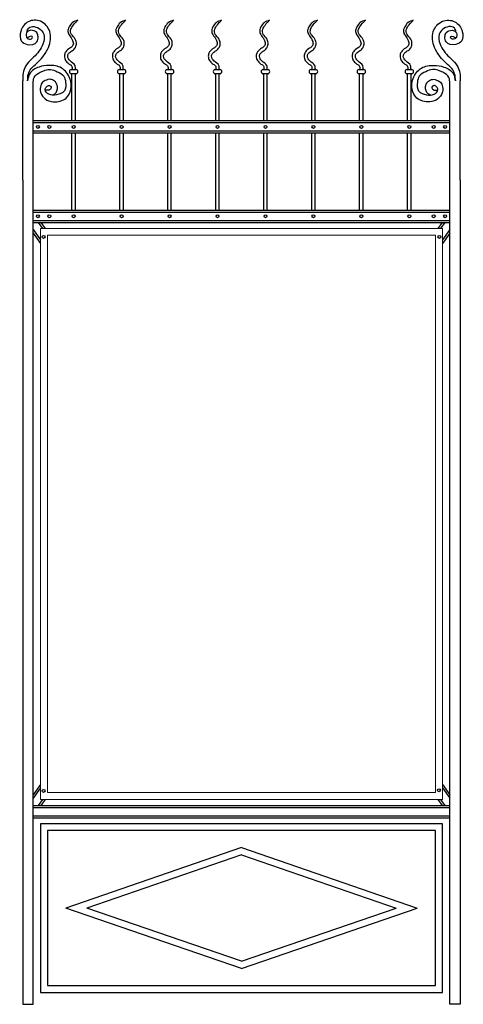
# Model space of a CAD drawing. Header units: millimetres. Extents: x 6567289036 to 6568990308, y 5976640423 to 5977332400.
# Tile 295 of 334: x 6568923708 to 6568925003, y 5976943836 to 5976946712. Entities that reach past the tile are written whole.
import ezdxf

# ---------------------------------------------------------------- set-up
doc = ezdxf.new("R2010")
doc.units = ezdxf.units.MM

msp = doc.modelspace()

# ---------------------------------------------------------------- linework, layer by layer
for p, q in [((6568923857.785381, 5976946566.282215), (6568923872.738881, 5976946566.282215)), ((6568923872.738881, 5976946554.282215), (6568923857.785381, 5976946554.282215)), ((6568923860.262124, 5976946416.84284), (6568923860.262121, 5976946554.282215)), ((6568923870.262132, 5976946416.84284), (6568923870.262131, 5976946554.282215)), ((6568923997.785381, 5976946566.282215), (6568924012.738881, 5976946566.282215)), ((6568924012.738881, 5976946554.282215), (6568923997.785381, 5976946554.282215)), ((6568924000.262128, 5976946416.84284), (6568924000.262126, 5976946554.282215)), ((6568924010.26213, 5976946416.84284), (6568924010.262131, 5976946554.282215)), ((6568924137.785381, 5976946566.282215), (6568924152.738881, 5976946566.282215)), ((6568924152.738881, 5976946554.282215), (6568924137.785381, 5976946554.282215)), ((6568924140.262125, 5976946416.84284), (6568924140.262123, 5976946554.282215)), ((6568924150.262126, 5976946416.84284), (6568924150.262123, 5976946554.282215)), ((6568924277.785381, 5976946566.282215), (6568924292.738881, 5976946566.282215)), ((6568924292.738881, 5976946554.282215), (6568924277.785381, 5976946554.282215)), ((6568924280.262128, 5976946416.84284), (6568924280.262128, 5976946554.282215)), ((6568924290.262131, 5976946416.84284), (6568924290.262131, 5976946554.282215)), ((6568924417.785381, 5976946566.282215), (6568924432.738881, 5976946566.282215)), ((6568924432.738881, 5976946554.282215), (6568924417.785381, 5976946554.282215)), ((6568924420.262129, 5976946416.84284), (6568924420.262128, 5976946554.282215)), ((6568924430.262133, 5976946416.84284), (6568924430.262133, 5976946554.282215)), ((6568924557.785381, 5976946566.282215), (6568924572.738881, 5976946566.282215)), ((6568924572.738881, 5976946554.282215), (6568924557.785381, 5976946554.282215)), ((6568924560.262125, 5976946416.84284), (6568924560.262123, 5976946554.282215)), ((6568924570.262131, 5976946416.84284), (6568924570.262131, 5976946554.282215)), ((6568924697.785381, 5976946566.282215), (6568924712.738881, 5976946566.282215)), ((6568924712.738881, 5976946554.282215), (6568924697.785381, 5976946554.282215)), ((6568924700.262127, 5976946416.84284), (6568924700.262127, 5976946554.282215)), ((6568924710.262127, 5976946416.84284), (6568924710.262127, 5976946554.282215)), ((6568924837.785381, 5976946566.282215), (6568924852.738881, 5976946566.282215)), ((6568924852.738881, 5976946554.282215), (6568924837.785381, 5976946554.282215)), ((6568924840.26213, 5976946416.84284), (6568924840.262131, 5976946554.282215)), ((6568924850.26213, 5976946416.84284), (6568924850.262131, 5976946554.282215)), ((6568923717.19635, 5976946242.953264), (6568923717.19635, 5976946533.856352)), ((6568923747.19635, 5976946242.953263), (6568923747.19635, 5976946526.235807)), ((6568924963.327913, 5976946242.953263), (6568924963.327913, 5976946526.235807)), ((6568924993.327915, 5976946242.953264), (6568924993.327913, 5976946533.856352)), ((6568924963.327914, 5976946416.84284), (6568923747.19635, 5976946416.84284)), ((6568924963.327914, 5976946410.84284), (6568923747.19635, 5976946410.84284)), ((6568924963.327914, 5976946386.652826), (6568923747.19635, 5976946386.652826)), ((6568924963.327914, 5976946380.652826), (6568923747.19635, 5976946380.652826)), ((6568923860.262132, 5976946155.944423), (6568923860.262125, 5976946380.652826)), ((6568923870.262131, 5976946155.944423), (6568923870.262132, 5976946380.652826)), ((6568924000.262132, 5976946155.944423), (6568924000.262128, 5976946380.652826)), ((6568924010.262131, 5976946155.944423), (6568924010.26213, 5976946380.652826)), ((6568924140.262132, 5976946155.944423), (6568924140.262126, 5976946380.652826)), ((6568924150.262132, 5976946155.944423), (6568924150.262127, 5976946380.652826)), ((6568924280.262131, 5976946155.944423), (6568924280.262129, 5976946380.652826)), ((6568924290.262131, 5976946155.944423), (6568924290.262131, 5976946380.652826)), ((6568924420.262131, 5976946155.944423), (6568924420.26213, 5976946380.652826)), ((6568924430.262131, 5976946155.944423), (6568924430.262133, 5976946380.652826)), ((6568924560.262132, 5976946155.944423), (6568924560.262126, 5976946380.652826)), ((6568924570.262131, 5976946155.944423), (6568924570.262131, 5976946380.652826)), ((6568924700.262132, 5976946155.944423), (6568924700.262129, 5976946380.652826)), ((6568924710.262132, 5976946155.944423), (6568924710.262128, 5976946380.652826)), ((6568924840.262131, 5976946155.944423), (6568924840.26213, 5976946380.652826)), ((6568924850.262131, 5976946155.944423), (6568924850.26213, 5976946380.652826)), ((6568923717.19635, 5976946242.953263), (6568923717.19635, 5976943836.136531)), ((6568923747.19635, 5976943836.136531), (6568923747.19635, 5976946242.953263)), ((6568924963.327913, 5976943836.136531), (6568924963.327913, 5976946242.953263)), ((6568924993.327913, 5976946242.953263), (6568924993.327913, 5976943836.136531)), ((6568923747.19635, 5976946155.944423), (6568924963.327913, 5976946155.944423)), ((6568923747.19635, 5976946149.944423), (6568924963.327913, 5976946149.944423)), ((6568923747.19635, 5976946125.754409), (6568924963.327913, 5976946125.754409)), ((6568923747.19635, 5976946119.754409), (6568924963.327913, 5976946119.754409)), ((6568923761.943251, 5976946119.754409), (6568923774.344231, 5976946102.393235)), ((6568923769.316701, 5976946119.754409), (6568923781.717678, 5976946102.393235)), ((6568924941.207565, 5976946119.754409), (6568924928.806586, 5976946102.393235)), ((6568924948.581015, 5976946119.754409), (6568924936.180036, 5976946102.393235)), ((6568923747.196351, 5976946099.108983), (6568923768.733874, 5976946068.956793)), ((6568923747.196351, 5976946088.78627), (6568923768.733874, 5976946058.63408)), ((6568924963.327914, 5976946099.108983), (6568924941.790389, 5976946068.956791)), ((6568924963.327914, 5976946088.78627), (6568924941.790389, 5976946058.634076)), ((6568923768.733875, 5976944478.309864), (6568923747.196351, 5976944448.157672)), ((6568924941.790389, 5976944478.309865), (6568924963.327914, 5976944448.157672)), ((6568923768.733875, 5976944467.987151), (6568923747.196351, 5976944437.83496)), ((6568924941.790389, 5976944467.987153), (6568924963.327914, 5976944437.83496)), ((6568923747.19635, 5976944417.189534), (6568924963.327913, 5976944417.189534)), ((6568923774.34423, 5976944434.550708), (6568923761.943251, 5976944417.189534)), ((6568923781.71768, 5976944434.550708), (6568923769.316701, 5976944417.189534)), ((6568924928.806586, 5976944434.550708), (6568924941.207565, 5976944417.189534)), ((6568924936.180036, 5976944434.550708), (6568924948.581015, 5976944417.189534)), ((6568923747.19635, 5976944411.189534), (6568924963.327913, 5976944411.189534)), ((6568923747.19635, 5976944386.99952), (6568924963.327913, 5976944386.99952)), ((6568923747.19635, 5976944380.99952), (6568924963.327913, 5976944380.99952)), ((6568924941.790389, 5976944363.638347), (6568923768.733874, 5976944363.638347)), ((6568923768.733874, 5976944363.638347), (6568923768.733874, 5976943870.741948)), ((6568924941.790389, 5976943870.741948), (6568924941.790389, 5976944363.638347)), ((6568924921.790389, 5976944343.638347), (6568923788.733874, 5976944343.638347)), ((6568923788.733874, 5976944343.638347), (6568923788.733874, 5976943890.741948)), ((6568924921.790389, 5976943890.741948), (6568924921.790389, 5976944343.638347)), ((6568924355.262132, 5976944293.828609), (6568923841.82865, 5976944117.190147)), ((6568924355.262132, 5976944272.678108), (6568923903.306628, 5976944117.190147)), ((6568924355.262132, 5976944293.828609), (6568924868.695614, 5976944117.190147)), ((6568924355.262132, 5976944272.678108), (6568924807.217635, 5976944117.190147)), ((6568924355.262132, 5976943940.551686), (6568923841.82865, 5976944117.190147)), ((6568924355.262132, 5976943961.702188), (6568923903.306628, 5976944117.190147)), ((6568924355.262132, 5976943940.551686), (6568924868.695614, 5976944117.190147)), ((6568924355.262132, 5976943961.702188), (6568924807.217635, 5976944117.190147)), ((6568923768.733874, 5976943870.741948), (6568924941.790389, 5976943870.741948)), ((6568923788.733874, 5976943890.741948), (6568924921.790389, 5976943890.741948)), ((6568923717.19635, 5976943836.136531), (6568923747.19635, 5976943836.136531)), ((6568924993.327913, 5976943836.136531), (6568924963.327913, 5976943836.136531))]:
    msp.add_line(p, q)
at = {"color": 6, "lineweight": 9}
for p, q in [((6568924941.79039, 5976946102.393235), (6568923768.733875, 5976946102.393235)), ((6568923768.733875, 5976946102.393235), (6568923768.733875, 5976944434.550708)), ((6568924941.79039, 5976944434.550708), (6568924941.79039, 5976946102.393235)), ((6568924921.79039, 5976946082.393235), (6568923788.733875, 5976946082.393235)), ((6568923788.733875, 5976946082.393235), (6568923788.733875, 5976944454.550708)), ((6568924921.79039, 5976944454.550708), (6568924921.79039, 5976946082.393235)), ((6568923788.733875, 5976944454.550708), (6568924921.79039, 5976944454.550708)), ((6568923768.733875, 5976944434.550708), (6568924941.79039, 5976944434.550708))]:
    msp.add_line(p, q, dxfattribs=at)
for centre in [(6568923760.798759, 5976946398.747833), (6568923794.043188, 5976946398.747833), (6568923865.262133, 5976946398.747833), (6568924005.262133, 5976946398.747833), (6568924145.262133, 5976946398.747833), (6568924285.262133, 5976946398.747833), (6568924425.262133, 5976946398.747833), (6568924565.262133, 5976946398.747833), (6568924705.262133, 5976946398.747833), (6568924845.262133, 5976946398.747833), (6568924916.481076, 5976946398.747833), (6568924949.725506, 5976946398.747833), (6568923760.798759, 5976946137.849416), (6568923794.043188, 5976946137.849416), (6568923865.262132, 5976946137.849416), (6568924005.262132, 5976946137.849416), (6568924145.262132, 5976946137.849416), (6568924285.262132, 5976946137.849416), (6568924425.262132, 5976946137.849416), (6568924565.262132, 5976946137.849416), (6568924705.262132, 5976946137.849416), (6568924845.262132, 5976946137.849416), (6568924916.481076, 5976946137.849416), (6568924949.725505, 5976946137.849416), (6568923777.420974, 5976946077.440416), (6568924933.103292, 5976946077.440416), (6568923777.420974, 5976944459.503527), (6568924931.79039, 5976944461.343424)]:
    msp.add_circle(centre, 4.251894)
for centre, start, end in [((6568923858.857094, 5976946560.282215), 100.127286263, 259.872713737), ((6568923871.667169, 5976946560.282215), 280.127286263, 79.872713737), ((6568923998.857094, 5976946560.282215), 100.127286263, 259.872713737), ((6568924011.667169, 5976946560.282215), 280.127286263, 79.872713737), ((6568924138.857094, 5976946560.282215), 100.127286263, 259.872713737), ((6568924151.667169, 5976946560.282215), 280.127286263, 79.872713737), ((6568924278.857094, 5976946560.282215), 100.127286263, 259.872713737), ((6568924291.667169, 5976946560.282215), 280.127286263, 79.872713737), ((6568924418.857094, 5976946560.282215), 100.127286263, 259.872713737), ((6568924431.667169, 5976946560.282215), 280.127286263, 79.872713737), ((6568924558.857094, 5976946560.282215), 100.127286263, 259.872713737), ((6568924571.667169, 5976946560.282215), 280.127286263, 79.872713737), ((6568924698.857094, 5976946560.282215), 100.127286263, 259.872713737), ((6568924711.667169, 5976946560.282215), 280.127286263, 79.872713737), ((6568924838.857094, 5976946560.282215), 100.127286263, 259.872713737), ((6568924851.667169, 5976946560.282215), 280.127286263, 79.872713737)]:
    msp.add_arc(centre, 6.094962, start, end)
for points in [[(6568923730.836122, 5976946533.285141), (6568923732.911502, 5976946554.164529), (6568923741.059633, 5976946569.053727), (6568923757.590673, 5976946585.101667), (6568923774.852045, 5976946603.635191), (6568923791.630139, 5976946630.45099), (6568923797.250649, 5976946654.152404), (6568923795.216845, 5976946677.196207), (6568923768.446206, 5976946707.248352), (6568923732.600918, 5976946706.054799), (6568923710.496345, 5976946677.409701), (6568923712.288589, 5976946650.554912), (6568923729.613823, 5976946639.812993), (6568923757.692616, 5976946646.974268), (6568923761.244642, 5976946661.649266), (6568923757.269674, 5976946674.261888), (6568923740.200764, 5976946681.035326), (6568923729.912661, 5976946676.831119), (6568923727.106822, 5976946662.349972), (6568923732.484678, 5976946655.810098), (6568923744.409553, 5976946658.379343), (6568923744.446665, 5976946662.61339), (6568923737.01456, 5976946663.294909), (6568923729.991443, 5976946657.916365)], [(6568923729.160345, 5976946675.935502), (6568923733.557515, 5976946687.519921), (6568923749.667768, 5976946691.636671), (6568923768.025979, 5976946683.028916), (6568923777.767036, 5976946669.555902), (6568923775.519108, 5976946640.738611), (6568923748.117396, 5976946602.423482), (6568923728.930311, 5976946582.658281), (6568923722.493301, 5976946571.420073), (6568923716.875788, 5976946550.521808), (6568923717.19635, 5976946533.856352)], [(6568923869.818583, 5976946566.282215), (6568923869.170904, 5976946578.575184), (6568923854.921473, 5976946591.515139), (6568923847.796757, 5976946605.102096), (6568923850.387566, 5976946613.51307), (6568923859.455379, 5976946620.630056), (6568923868.523194, 5976946628.39403), (6568923873.057101, 5976946640.686983), (6568923869.818583, 5976946654.920941), (6568923858.80767, 5976946669.1549), (6568923856.216892, 5976946676.918872), (6568923860.103089, 5976946690.505829), (6568923870.466293, 5976946703.445784), (6568923876.943299, 5976946710.56277)], [(6568924009.818583, 5976946566.282215), (6568924009.170904, 5976946578.575184), (6568923994.921473, 5976946591.515139), (6568923987.796757, 5976946605.102096), (6568923990.387566, 5976946613.51307), (6568923999.455379, 5976946620.630056), (6568924008.523194, 5976946628.39403), (6568924013.057101, 5976946640.686983), (6568924009.818583, 5976946654.920941), (6568923998.80767, 5976946669.1549), (6568923996.216892, 5976946676.918872), (6568924000.103089, 5976946690.505829), (6568924010.466293, 5976946703.445784), (6568924016.943299, 5976946710.56277)], [(6568924149.818583, 5976946566.282215), (6568924149.170904, 5976946578.575184), (6568924134.921473, 5976946591.515139), (6568924127.796757, 5976946605.102096), (6568924130.387566, 5976946613.51307), (6568924139.455379, 5976946620.630056), (6568924148.523194, 5976946628.39403), (6568924153.057101, 5976946640.686983), (6568924149.818583, 5976946654.920941), (6568924138.80767, 5976946669.1549), (6568924136.216892, 5976946676.918872), (6568924140.103089, 5976946690.505829), (6568924150.466293, 5976946703.445784), (6568924156.943299, 5976946710.56277)], [(6568924289.818583, 5976946566.282215), (6568924289.170904, 5976946578.575184), (6568924274.921473, 5976946591.515139), (6568924267.796757, 5976946605.102096), (6568924270.387566, 5976946613.51307), (6568924279.455379, 5976946620.630056), (6568924288.523194, 5976946628.39403), (6568924293.057101, 5976946640.686983), (6568924289.818583, 5976946654.920941), (6568924278.80767, 5976946669.1549), (6568924276.216892, 5976946676.918872), (6568924280.103089, 5976946690.505829), (6568924290.466293, 5976946703.445784), (6568924296.943299, 5976946710.56277)], [(6568924429.818583, 5976946566.282215), (6568924429.170904, 5976946578.575184), (6568924414.921473, 5976946591.515139), (6568924407.796757, 5976946605.102096), (6568924410.387566, 5976946613.51307), (6568924419.455379, 5976946620.630056), (6568924428.523194, 5976946628.39403), (6568924433.057101, 5976946640.686983), (6568924429.818583, 5976946654.920941), (6568924418.80767, 5976946669.1549), (6568924416.216892, 5976946676.918872), (6568924420.103089, 5976946690.505829), (6568924430.466293, 5976946703.445784), (6568924436.943299, 5976946710.56277)], [(6568924569.818583, 5976946566.282215), (6568924569.170904, 5976946578.575184), (6568924554.921473, 5976946591.515139), (6568924547.796757, 5976946605.102096), (6568924550.387566, 5976946613.51307), (6568924559.455379, 5976946620.630056), (6568924568.523194, 5976946628.39403), (6568924573.057101, 5976946640.686983), (6568924569.818583, 5976946654.920941), (6568924558.80767, 5976946669.1549), (6568924556.216892, 5976946676.918872), (6568924560.103089, 5976946690.505829), (6568924570.466293, 5976946703.445784), (6568924576.943299, 5976946710.56277)], [(6568924709.818583, 5976946566.282215), (6568924709.170904, 5976946578.575184), (6568924694.921473, 5976946591.515139), (6568924687.796757, 5976946605.102096), (6568924690.387566, 5976946613.51307), (6568924699.455379, 5976946620.630056), (6568924708.523194, 5976946628.39403), (6568924713.057101, 5976946640.686983), (6568924709.818583, 5976946654.920941), (6568924698.80767, 5976946669.1549), (6568924696.216892, 5976946676.918872), (6568924700.103089, 5976946690.505829), (6568924710.466293, 5976946703.445784), (6568924716.943299, 5976946710.56277)], [(6568924849.818583, 5976946566.282215), (6568924849.170904, 5976946578.575184), (6568924834.921473, 5976946591.515139), (6568924827.796757, 5976946605.102096), (6568924830.387566, 5976946613.51307), (6568924839.455379, 5976946620.630056), (6568924848.523194, 5976946628.39403), (6568924853.057101, 5976946640.686983), (6568924849.818583, 5976946654.920941), (6568924838.80767, 5976946669.1549), (6568924836.216892, 5976946676.918872), (6568924840.103089, 5976946690.505829), (6568924850.466293, 5976946703.445784), (6568924856.943299, 5976946710.56277)], [(6568924979.688142, 5976946533.285141), (6568924977.612761, 5976946554.164529), (6568924969.46463, 5976946569.053727), (6568924952.93359, 5976946585.101667), (6568924935.672218, 5976946603.635191), (6568924918.894124, 5976946630.45099), (6568924913.273614, 5976946654.152404), (6568924915.307419, 5976946677.196207), (6568924942.078057, 5976946707.248352), (6568924977.923346, 5976946706.054799), (6568925000.027919, 5976946677.409701), (6568924998.235675, 5976946650.554912), (6568924980.91044, 5976946639.812993), (6568924952.831647, 5976946646.974268), (6568924949.279621, 5976946661.649266), (6568924953.254589, 5976946674.261888), (6568924970.3235, 5976946681.035326), (6568924980.611603, 5976946676.831119), (6568924983.417441, 5976946662.349972), (6568924978.039585, 5976946655.810098), (6568924966.114711, 5976946658.379343), (6568924966.077599, 5976946662.61339), (6568924973.509704, 5976946663.294909), (6568924980.532821, 5976946657.916365)], [(6568924981.363918, 5976946675.935502), (6568924976.966748, 5976946687.519921), (6568924960.856496, 5976946691.636671), (6568924942.498284, 5976946683.028916), (6568924932.757227, 5976946669.555902), (6568924935.005156, 5976946640.738611), (6568924962.406867, 5976946602.423482), (6568924981.593952, 5976946582.658281), (6568924988.030962, 5976946571.420073), (6568924993.648476, 5976946550.521808), (6568924993.327913, 5976946533.856352)], [(6568923803.458772, 5976946491.498131), (6568923811.797919, 5976946497.163133), (6568923817.140067, 5976946506.907807), (6568923817.140067, 5976946519.900702), (6568923809.242944, 5976946532.893612), (6568923797.629549, 5976946537.765949), (6568923781.603043, 5976946534.053691), (6568923772.656992, 5976946527.020999), (6568923767.827556, 5976946511.435184), (6568923768.942031, 5976946498.447013), (6568923781.94433, 5976946480.634646), (6568923805.348475, 5976946472.099563), (6568923843.240865, 5976946483.23229), (6568923856.78325, 5976946507.834721), (6568923854.406566, 5976946539.885297), (6568923829.451239, 5976946570.748823), (6568923793.206605, 5976946578.464698), (6568923764.092088, 5976946573.71647), (6568923736.760077, 5976946554.723528), (6568923730.836122, 5976946533.285141)], [(6568924907.065492, 5976946491.498131), (6568924898.726344, 5976946497.163133), (6568924893.384196, 5976946506.907807), (6568924893.384196, 5976946519.900702), (6568924901.28132, 5976946532.893612), (6568924912.894714, 5976946537.765949), (6568924928.921221, 5976946534.053691), (6568924937.867271, 5976946527.020999), (6568924942.696708, 5976946511.435184), (6568924941.582232, 5976946498.447013), (6568924928.579933, 5976946480.634646), (6568924905.175789, 5976946472.099563), (6568924867.283399, 5976946483.23229), (6568924853.741014, 5976946507.834721), (6568924856.117698, 5976946539.885297), (6568924881.073025, 5976946570.748823), (6568924917.317658, 5976946578.464698), (6568924946.432176, 5976946573.71647), (6568924973.764187, 5976946554.723528), (6568924979.688142, 5976946533.285141)], [(6568923747.19635, 5976946526.235807), (6568923749.570163, 5976946543.427319), (6568923767.373806, 5976946558.247584), (6568923797.046576, 5976946566.546941), (6568923817.224031, 5976946560.026017), (6568923836.214597, 5976946546.984185), (6568923841.555683, 5976946529.792675), (6568923837.994948, 5976946503.708996), (6568923814.850219, 5976946492.445598), (6568923792.89238, 5976946494.224031), (6568923782.210206, 5976946507.265863), (6568923785.77091, 5976946516.158017), (6568923793.485841, 5976946519.714884), (6568923799.420388, 5976946514.972409), (6568923795.859653, 5976946507.858674), (6568923784.58402, 5976946506.08024), (6568923781.616745, 5976946506.673052)], [(6568924963.327913, 5976946526.235807), (6568924960.954101, 5976946543.427319), (6568924943.150457, 5976946558.247584), (6568924913.477688, 5976946566.546941), (6568924893.300232, 5976946560.026017), (6568924874.309667, 5976946546.984185), (6568924868.96858, 5976946529.792675), (6568924872.529315, 5976946503.708996), (6568924895.674045, 5976946492.445598), (6568924917.631884, 5976946494.224031), (6568924928.314057, 5976946507.265863), (6568924924.753353, 5976946516.158017), (6568924917.038423, 5976946519.714884), (6568924911.103875, 5976946514.972409), (6568924914.66461, 5976946507.858674), (6568924925.940244, 5976946506.08024), (6568924928.907518, 5976946506.673052)]]:
    msp.add_spline(points, degree=3)
for points in [[(6568923876.943299, 5976946710.56277), (6568923871.254109, 5976946708.635108), (6568923860.481259, 5976946704.984953), (6568923852.776986, 5976946692.961865), (6568923847.552513, 5976946682.468224), (6568923849.028684, 5976946669.94132), (6568923857.501376, 5976946661.145608), (6568923861.690072, 5976946651.890905), (6568923865.073587, 5976946644.251441), (6568923863.091463, 5976946634.35442), (6568923852.462407, 5976946627.821592), (6568923841.977052, 5976946620.740082), (6568923837.627446, 5976946607.94338), (6568923838.858052, 5976946595.354568), (6568923847.212526, 5976946586.121042), (6568923853.677681, 5976946581.051473), (6568923858.809704, 5976946578.837013), (6568923860.837765, 5976946574.551105), (6568923860.701188, 5976946570.020668), (6568923860.703555, 5976946567.041471), (6568923860.705679, 5976946566.282215)], [(6568924016.943299, 5976946710.56277), (6568924011.254109, 5976946708.635108), (6568924000.481259, 5976946704.984953), (6568923992.776986, 5976946692.961865), (6568923987.552513, 5976946682.468224), (6568923989.028684, 5976946669.94132), (6568923997.501376, 5976946661.145608), (6568924001.690072, 5976946651.890905), (6568924005.073587, 5976946644.251441), (6568924003.091463, 5976946634.35442), (6568923992.462407, 5976946627.821592), (6568923981.977052, 5976946620.740082), (6568923977.627446, 5976946607.94338), (6568923978.858052, 5976946595.354568), (6568923987.212526, 5976946586.121042), (6568923993.677681, 5976946581.051473), (6568923998.809704, 5976946578.837013), (6568924000.837765, 5976946574.551105), (6568924000.701188, 5976946570.020668), (6568924000.703555, 5976946567.041471), (6568924000.705679, 5976946566.282215)], [(6568924156.943299, 5976946710.56277), (6568924151.254109, 5976946708.635108), (6568924140.481259, 5976946704.984953), (6568924132.776986, 5976946692.961865), (6568924127.552513, 5976946682.468224), (6568924129.028684, 5976946669.94132), (6568924137.501376, 5976946661.145608), (6568924141.690072, 5976946651.890905), (6568924145.073587, 5976946644.251441), (6568924143.091463, 5976946634.35442), (6568924132.462407, 5976946627.821592), (6568924121.977052, 5976946620.740082), (6568924117.627446, 5976946607.94338), (6568924118.858052, 5976946595.354568), (6568924127.212526, 5976946586.121042), (6568924133.677681, 5976946581.051473), (6568924138.809704, 5976946578.837013), (6568924140.837765, 5976946574.551105), (6568924140.701188, 5976946570.020668), (6568924140.703555, 5976946567.041471), (6568924140.705679, 5976946566.282215)], [(6568924296.943299, 5976946710.56277), (6568924291.254109, 5976946708.635108), (6568924280.481259, 5976946704.984953), (6568924272.776986, 5976946692.961865), (6568924267.552513, 5976946682.468224), (6568924269.028684, 5976946669.94132), (6568924277.501376, 5976946661.145608), (6568924281.690072, 5976946651.890905), (6568924285.073587, 5976946644.251441), (6568924283.091463, 5976946634.35442), (6568924272.462407, 5976946627.821592), (6568924261.977052, 5976946620.740082), (6568924257.627446, 5976946607.94338), (6568924258.858052, 5976946595.354568), (6568924267.212526, 5976946586.121042), (6568924273.677681, 5976946581.051473), (6568924278.809704, 5976946578.837013), (6568924280.837765, 5976946574.551105), (6568924280.701188, 5976946570.020668), (6568924280.703555, 5976946567.041471), (6568924280.705679, 5976946566.282215)], [(6568924436.943299, 5976946710.56277), (6568924431.254109, 5976946708.635108), (6568924420.481259, 5976946704.984953), (6568924412.776986, 5976946692.961865), (6568924407.552513, 5976946682.468224), (6568924409.028684, 5976946669.94132), (6568924417.501376, 5976946661.145608), (6568924421.690072, 5976946651.890905), (6568924425.073587, 5976946644.251441), (6568924423.091463, 5976946634.35442), (6568924412.462407, 5976946627.821592), (6568924401.977052, 5976946620.740082), (6568924397.627446, 5976946607.94338), (6568924398.858052, 5976946595.354568), (6568924407.212526, 5976946586.121042), (6568924413.677681, 5976946581.051473), (6568924418.809704, 5976946578.837013), (6568924420.837765, 5976946574.551105), (6568924420.701188, 5976946570.020668), (6568924420.703555, 5976946567.041471), (6568924420.705679, 5976946566.282215)], [(6568924576.943299, 5976946710.56277), (6568924571.254109, 5976946708.635108), (6568924560.481259, 5976946704.984953), (6568924552.776986, 5976946692.961865), (6568924547.552513, 5976946682.468224), (6568924549.028684, 5976946669.94132), (6568924557.501376, 5976946661.145608), (6568924561.690072, 5976946651.890905), (6568924565.073587, 5976946644.251441), (6568924563.091463, 5976946634.35442), (6568924552.462407, 5976946627.821592), (6568924541.977052, 5976946620.740082), (6568924537.627446, 5976946607.94338), (6568924538.858052, 5976946595.354568), (6568924547.212526, 5976946586.121042), (6568924553.677681, 5976946581.051473), (6568924558.809704, 5976946578.837013), (6568924560.837765, 5976946574.551105), (6568924560.701188, 5976946570.020668), (6568924560.703555, 5976946567.041471), (6568924560.705679, 5976946566.282215)], [(6568924716.943299, 5976946710.56277), (6568924711.254109, 5976946708.635108), (6568924700.481259, 5976946704.984953), (6568924692.776986, 5976946692.961865), (6568924687.552513, 5976946682.468224), (6568924689.028684, 5976946669.94132), (6568924697.501376, 5976946661.145608), (6568924701.690072, 5976946651.890905), (6568924705.073587, 5976946644.251441), (6568924703.091463, 5976946634.35442), (6568924692.462407, 5976946627.821592), (6568924681.977052, 5976946620.740082), (6568924677.627446, 5976946607.94338), (6568924678.858052, 5976946595.354568), (6568924687.212526, 5976946586.121042), (6568924693.677681, 5976946581.051473), (6568924698.809704, 5976946578.837013), (6568924700.837765, 5976946574.551105), (6568924700.701188, 5976946570.020668), (6568924700.703555, 5976946567.041471), (6568924700.705679, 5976946566.282215)], [(6568924856.943299, 5976946710.56277), (6568924851.254109, 5976946708.635108), (6568924840.481259, 5976946704.984953), (6568924832.776986, 5976946692.961865), (6568924827.552513, 5976946682.468224), (6568924829.028684, 5976946669.94132), (6568924837.501376, 5976946661.145608), (6568924841.690072, 5976946651.890905), (6568924845.073587, 5976946644.251441), (6568924843.091463, 5976946634.35442), (6568924832.462407, 5976946627.821592), (6568924821.977052, 5976946620.740082), (6568924817.627446, 5976946607.94338), (6568924818.858052, 5976946595.354568), (6568924827.212526, 5976946586.121042), (6568924833.677681, 5976946581.051473), (6568924838.809704, 5976946578.837013), (6568924840.837765, 5976946574.551105), (6568924840.701188, 5976946570.020668), (6568924840.703555, 5976946567.041471), (6568924840.705679, 5976946566.282215)]]:
    msp.add_open_spline(points, degree=3, knots=[0, 0, 0, 0, 17.4702589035, 33.0810716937, 41.0586337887, 52.3414644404, 68.02700428, 76.5686781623, 82.7695184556, 92.9064335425, 103.214417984, 119.0128628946, 129.5834725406, 142.1755272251, 154.9439315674, 165.5798935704, 166.7229703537, 171.5429598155, 178.2025003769, 180.4777222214, 180.4777222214, 180.4777222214, 180.4777222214])

doc.saveas('drawing.dxf')
